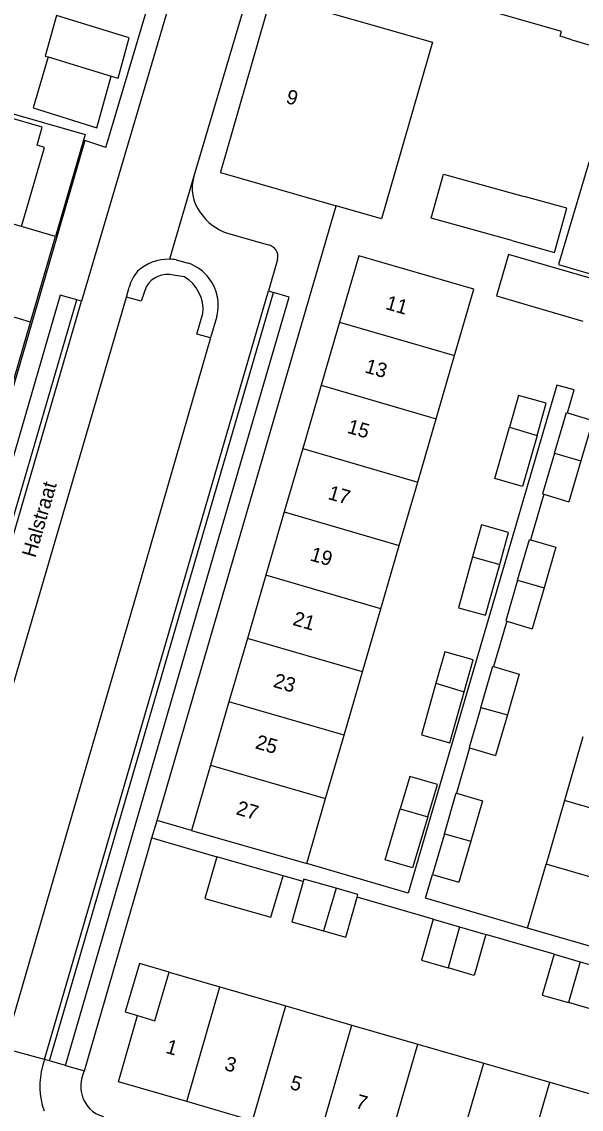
# Model space of a CAD drawing. Extents: x 194485 to 197793, y 468269 to 470822.
# Drawn here: x 194978.2 to 195024.7, y 469839.8 to 469930.1 of the extents above; entities that cross this region are included whole.
import ezdxf

# ---------------------------------------------------------------- set-up
doc = ezdxf.new("R2010")
doc.units = 0
for name, color, linetype in [('BGT grensvlak gebouwinstallatie plus 1', 7, 'Continuous'), ('BGT grensvlak ondersteunend wegdeel', 7, 'Continuous'), ('BGT grensvlak pand op maaiveld', 7, 'Continuous'), ('BGT grensvlak pand op maaiveld LR', 7, 'Continuous'), ('BGT grensvlak wegdeel', 7, 'Continuous'), ('BGT tekst huisnummerreeks', 7, 'Continuous'), ('BGT tekst openbare ruimte label weg', 7, 'Continuous'), ('GEM grensvlak WOZ_BRK percelen', 7, 'Continuous')]:
    doc.layers.add(name, color=color, linetype=linetype)

msp = doc.modelspace()

# ---------------------------------------------------------------- linework, layer by layer
at = {"layer": 'BGT grensvlak gebouwinstallatie plus 1'}
for points in [[(194985.646, 469925.618), (194986.227, 469925.441), (194987.159, 469928.814), (194981.124, 469930.658), (194980.191, 469927.277), (194980.435, 469927.21)], [(195029.188, 469917.299), (195025.31, 469918.449), (195022.793, 469909.966), (195026.751, 469908.792)], [(194990.48, 469851.153), (194987.997, 469851.872), (194986.814, 469847.861), (194987.854, 469847.554)]]:
    msp.add_lwpolyline(points, dxfattribs=at)
at = {"layer": 'BGT grensvlak ondersteunend wegdeel'}
msp.add_line((194991.712, 469908.945), (194990.822, 469909.082), dxfattribs=at)
for points in [[(194988.567, 469908.118), (194988.161, 469906.906), (194986.926, 469907.26)], [(194993.912, 469903.868), (194992.78, 469904.175), (194993.272, 469905.882)]]:
    msp.add_lwpolyline(points, dxfattribs=at)
for centre, radius, start, end in [((194990.343, 469907.082), 2.056, 76.53443, 149.75845), ((194990.137, 469906.214), 3.153, 353.95828, 60.02163)]:
    msp.add_arc(centre, radius, start, end, dxfattribs=at)
at = {"layer": 'BGT grensvlak pand op maaiveld'}
for p, q in [((195023.89, 469928.648), (195022.929, 469928.929)), ((194980.435, 469927.21), (194985.646, 469925.618)), ((195004.625, 469905.184), (195003.094, 469899.923)), ((195012.637, 469897.15), (195014.166, 469902.412)), ((195003.094, 469899.923), (195001.563, 469894.66)), ((195023.547, 469897.627), (195025.638, 469897.003)), ((195011.108, 469891.888), (195012.637, 469897.15)), ((195025.638, 469897.003), (195024.663, 469893.659)), ((195001.563, 469894.66), (195000.033, 469889.399)), ((195024.663, 469893.659), (195023.667, 469890.24)), ((195009.579, 469886.626), (195011.108, 469891.888)), ((195021.571, 469890.866), (195023.667, 469890.24)), ((195000.033, 469889.399), (194998.502, 469884.137)), ((195008.049, 469881.363), (195009.579, 469886.626)), ((195020.469, 469887.095), (195022.578, 469886.465)), ((195022.578, 469886.465), (195021.602, 469883.101)), ((194998.502, 469884.137), (194996.971, 469878.875)), ((195021.602, 469883.101), (195020.615, 469879.7)), ((195006.52, 469876.101), (195008.049, 469881.363)), ((195018.493, 469880.334), (195020.615, 469879.7)), ((194996.971, 469878.875), (194995.44, 469873.613)), ((195017.392, 469876.567), (195019.533, 469875.928)), ((195004.991, 469870.839), (195006.52, 469876.101)), ((195019.533, 469875.928), (195018.555, 469872.551)), ((194995.44, 469873.613), (194993.909, 469868.352)), ((195018.555, 469872.551), (195017.573, 469869.161)), ((195003.462, 469865.576), (195004.991, 469870.839)), ((195024.815, 469870.706), (195023.288, 469865.423)), ((195015.416, 469869.805), (195017.573, 469869.161)), ((194993.909, 469868.352), (194992.328, 469862.916)), ((195001.9, 469860.2), (195003.462, 469865.576)), ((195014.317, 469866.045), (195016.49, 469865.396)), ((195016.49, 469865.396), (195015.52, 469862.038)), ((195023.288, 469865.423), (195021.76, 469860.139)), ((194992.328, 469862.916), (195001.9, 469860.2)), ((195013.321, 469862.664), (195012.345, 469859.285)), ((195015.52, 469862.038), (195014.535, 469858.631)), ((194999.928, 469859.169), (194994.438, 469860.739)), ((195020.219, 469854.812), (195021.76, 469860.139)), ((195012.345, 469859.285), (195014.535, 469858.631)), ((195012.398, 469855.554), (195014.58, 469854.914)), ((195014.58, 469854.914), (195016.758, 469854.275)), ((195029.762, 469852.042), (195020.219, 469854.812)), ((195022.423, 469852.656), (195024.603, 469852.025)), ((195024.603, 469852.025), (195026.788, 469851.392)), ((194990.48, 469851.153), (194994.69, 469849.934)), ((194994.69, 469849.934), (195000.166, 469848.349)), ((195025.811, 469847.989), (195023.617, 469848.624)), ((195000.166, 469848.349), (195005.641, 469846.765)), ((195005.641, 469846.765), (195011.117, 469845.18)), ((195011.117, 469845.18), (195016.591, 469843.595)), ((195016.591, 469843.595), (195022.067, 469842.01)), ((194997.401, 469838.81), (194991.926, 469840.398))]:
    msp.add_line(p, q, dxfattribs=at)
for points in [[(195023.89, 469928.648), (195026.554, 469927.87), (195027.812, 469932.365), (195026.619, 469932.715), (195027.072, 469934.188), (195027.224, 469934.162), (195029.905, 469943.468), (195027.368, 469944.22), (195027.524, 469944.944), (195020.571, 469947.029), (195019.214, 469942.648)], [(195022.929, 469928.929), (195023.046, 469929.326), (195016.192, 469931.29), (195017.799, 469936.881), (195015.113, 469937.735), (195016.736, 469943.416)], [(194998.935, 469932.299), (194994.729, 469917.628), (194994.724, 469917.611), (195004.348, 469914.838)], [(194998.935, 469932.299), (195012.325, 469928.437), (195008.105, 469913.756), (195004.348, 469914.838)], [(194980.435, 469927.21), (194979.196, 469922.971), (194984.457, 469921.313), (194985.646, 469925.618)], [(194978.226, 469913.118), (194980.135, 469919.698), (194979.507, 469919.882), (194979.93, 469921.372), (194972.578, 469923.51), (194971.329, 469919.222)], [(195018.919, 469911.951), (195012.225, 469913.806), (195013.241, 469917.473), (195019.935, 469915.618)], [(195018.919, 469911.951), (195022.46, 469910.97), (195023.476, 469914.638), (195019.935, 469915.618)], [(195025.811, 469908.71), (195018.643, 469910.802), (195017.65, 469907.372), (195024.828, 469905.258)], [(195014.166, 469902.412), (195015.768, 469907.926), (195006.226, 469910.688), (195004.625, 469905.184)], [(195021.014, 469895.765), (195021.772, 469898.437), (195019.47, 469899.089), (195018.719, 469896.441)], [(195022.466, 469894.289), (195023.448, 469897.657), (195023.547, 469897.627)], [(195021.014, 469895.765), (195019.813, 469891.528), (195017.511, 469892.181), (195018.719, 469896.441)], [(195022.466, 469894.289), (195021.477, 469890.894), (195021.571, 469890.866)], [(195017.913, 469885.029), (195018.658, 469887.701), (195016.407, 469888.328), (195015.669, 469885.679)], [(195019.402, 469883.722), (195020.388, 469887.119), (195020.469, 469887.095)], [(195015.669, 469885.679), (195014.487, 469881.437), (195016.738, 469880.81), (195017.913, 469885.029)], [(195019.402, 469883.722), (195018.425, 469880.354), (195018.493, 469880.334)], [(195014.969, 469874.451), (195015.721, 469877.124), (195013.355, 469877.79), (195012.615, 469875.16)], [(195016.353, 469873.164), (195017.343, 469876.582), (195017.392, 469876.567)], [(195012.615, 469875.16), (195011.411, 469870.881), (195013.777, 469870.215), (195014.969, 469874.451)], [(195016.353, 469873.164), (195015.383, 469869.815), (195015.416, 469869.805)], [(195011.94, 469864.059), (195012.74, 469866.745), (195010.463, 469867.423), (195009.663, 469864.739)], [(195013.321, 469862.664), (195014.3, 469866.05), (195014.317, 469866.045)], [(195011.94, 469864.059), (195010.675, 469859.815), (195008.398, 469860.494), (195009.663, 469864.739)], [(194994.438, 469860.739), (194993.421, 469857.289), (194998.915, 469855.732), (194999.928, 469859.169)], [(195001.594, 469858.7), (195000.649, 469855.343), (195003.288, 469854.6)], [(195004.33, 469858.134), (195001.647, 469858.889), (195001.594, 469858.7)], [(195006.083, 469857.388), (195006.149, 469857.622), (195004.33, 469858.134)], [(195003.288, 469854.6), (195005.151, 469854.076), (195006.083, 469857.388)], [(195012.398, 469855.554), (195011.428, 469852.162), (195013.625, 469851.517)], [(195016.758, 469854.275), (195015.788, 469850.883), (195013.625, 469851.517)], [(195022.423, 469852.656), (195021.446, 469849.253), (195023.617, 469848.624)], [(194987.854, 469847.554), (194989.289, 469847.115), (194990.48, 469851.153)], [(194991.926, 469840.398), (194986.261, 469842.041), (194987.854, 469847.554)], [(195022.067, 469842.01), (195027.734, 469840.37), (195024.965, 469830.815), (195019.298, 469832.459)]]:
    msp.add_lwpolyline(points, dxfattribs=at)
at = {"layer": 'BGT grensvlak pand op maaiveld LR'}
for p, q in [((195004.625, 469905.184), (195014.166, 469902.412)), ((195003.094, 469899.923), (195012.637, 469897.15)), ((195018.719, 469896.441), (195021.014, 469895.765)), ((195001.563, 469894.66), (195011.108, 469891.888)), ((195022.466, 469894.289), (195024.663, 469893.659)), ((195000.033, 469889.399), (195009.579, 469886.626)), ((195015.669, 469885.679), (195017.913, 469885.029)), ((195008.049, 469881.363), (194998.502, 469884.137)), ((195019.402, 469883.722), (195021.602, 469883.101)), ((195006.52, 469876.101), (194996.971, 469878.875)), ((195012.615, 469875.16), (195014.969, 469874.451)), ((195004.991, 469870.839), (194995.44, 469873.613)), ((195016.353, 469873.164), (195018.555, 469872.551)), ((194993.909, 469868.352), (195003.462, 469865.576)), ((195009.663, 469864.739), (195011.94, 469864.059)), ((195032.835, 469862.656), (195023.288, 469865.423)), ((195013.321, 469862.664), (195015.52, 469862.038)), ((195031.305, 469857.372), (195021.76, 469860.139)), ((195004.33, 469858.134), (195003.288, 469854.6)), ((195014.58, 469854.914), (195013.625, 469851.517)), ((195024.603, 469852.025), (195023.617, 469848.624)), ((194991.926, 469840.398), (194994.69, 469849.934)), ((194997.401, 469838.81), (195000.166, 469848.349)), ((195002.875, 469837.222), (195005.641, 469846.765)), ((195008.35, 469835.634), (195011.117, 469845.18)), ((195013.824, 469834.046), (195016.591, 469843.595)), ((195019.298, 469832.459), (195022.067, 469842.01))]:
    msp.add_line(p, q, dxfattribs=at)
at = {"layer": 'BGT grensvlak wegdeel'}
for p, q in [((194985.223, 469919.688), (194994.313, 469950.354)), ((195001.685, 469948.344), (194992.524, 469917.292)), ((194992.524, 469917.292), (194990.491, 469910.401)), ((194989.467, 469863.749), (195004.348, 469914.838)), ((194995.305, 469912.559), (194998.687, 469911.591)), ((194991.057, 469910.346), (194992.044, 469910.085)), ((194999.468, 469910.38), (194998.733, 469907.766)), ((194986.926, 469907.26), (194987.162, 469908.071)), ((194980.136, 469843.887), (194998.733, 469907.766)), ((194980.54, 469843.774), (194999.135, 469907.644)), ((194998.733, 469907.766), (194999.135, 469907.644)), ((194965.69, 469848.353), (194982.796, 469907.031)), ((194966.095, 469848.242), (194983.2, 469906.915)), ((194983.2, 469906.915), (194982.796, 469907.031)), ((194994.421, 469905.633), (194993.912, 469903.868)), ((195021.571, 469890.866), (195020.469, 469887.095)), ((195018.493, 469880.334), (195017.392, 469876.567)), ((195015.416, 469869.805), (195014.317, 469866.045)), ((194989.047, 469862.309), (194989.467, 469863.749)), ((194992.328, 469862.916), (194989.467, 469863.749)), ((194988.704, 469861.131), (194989.047, 469862.309)), ((194989.047, 469862.309), (194994.438, 469860.739)), ((194983.436, 469842.961), (194988.704, 469861.131)), ((195001.594, 469858.7), (194999.928, 469859.169)), ((195012.398, 469855.554), (195006.083, 469857.388)), ((195022.423, 469852.656), (195016.758, 469854.275)), ((194980.136, 469843.887), (194976.785, 469844.826)), ((194980.136, 469843.887), (194979.97, 469843.345)), ((194980.54, 469843.774), (194980.136, 469843.887)), ((194981.874, 469843.4), (194980.54, 469843.774)), ((194981.874, 469843.4), (194983.436, 469842.961))]:
    msp.add_line(p, q, dxfattribs=at)
for points in [[(194995.858, 469949.841), (194995.724, 469949.4), (194983.2, 469906.915)], [(194985.223, 469919.688), (194983.46, 469920.256), (194971.819, 469880.239), (194962.796, 469849.172)], [(194982.796, 469907.031), (194981.437, 469907.422), (194972.884, 469878.006), (194964.374, 469848.712)], [(194969.485, 469847.316), (194977.147, 469873.702), (194986.926, 469907.26)], [(194981.874, 469843.4), (194993.919, 469884.97), (195000.446, 469907.247), (194999.135, 469907.644)], [(194993.912, 469903.868), (194987.488, 469881.617), (194982.376, 469864.091), (194976.785, 469844.826)], [(195023.547, 469897.627), (195024.107, 469899.543), (195022.661, 469899.944), (195010.322, 469857.723), (195001.9, 469860.2)], [(195020.219, 469854.812), (195011.761, 469857.3), (195012.345, 469859.285)]]:
    msp.add_lwpolyline(points, dxfattribs=at)
for centre, radius, start, end in [((194995.877, 469916.328), 3.489, 163.95449, 216.32233), ((194996.873, 469916.946), 4.659, 215.19047, 250.32818), ((194998.532, 469910.633), 0.97, 344.85446, 80.78322), ((194990.412, 469906.64), 3.761, 88.79838, 132.8509), ((194990.411, 469906.633), 3.769, 80.12287, 88.77676), ((194990.828, 469906.577), 3.713, 36.81552, 70.87793), ((194990.029, 469907.42), 2.94, 137.71264, 167.20534), ((194990.828, 469906.574), 3.714, 345.3216, 36.85287), ((194985.736, 469841.668), 6.005, 163.78606, 199.73872), ((194985.98, 469841.697), 2.841, 153.58877, 160.10721), ((194985.902, 469841.701), 2.766, 159.63156, 194.15207), ((194985.651, 469841.567), 2.491, 192.56707, 255.53311)]:
    msp.add_arc(centre, radius, start, end, dxfattribs=at)
at = {"layer": 'GEM grensvlak WOZ_BRK percelen'}
for p, q in [((194981.036, 469912.303), (194961.373, 469918.007)), ((194978.972, 469905.18), (194981.036, 469912.303)), ((194978.972, 469905.18), (194959.343, 469910.974)), ((194977.031, 469898.479), (194978.972, 469905.18))]:
    msp.add_line(p, q, dxfattribs=at)
msp.add_lwpolyline([(194961.373, 469918.007), (194963.8, 469926.417), (194983.489, 469920.771), (194981.036, 469912.303)], dxfattribs=at)

# ---------------------------------------------------------------- texts
at = {"layer": 'BGT tekst huisnummerreeks'}
for s, rotation, p in [('9', 344, (195000.099, 469923.402)), ('11', 343.8, (195008.364, 469906.279)), ('13', 343.8, (195006.646, 469901.011)), ('15', 343.8, (195005.18, 469895.99)), ('17', 343.8, (195003.585, 469890.489)), ('19', 343.8, (195002.099, 469885.384)), ('21', 343.8, (195000.662, 469880.025)), ('23', 343.8, (194999.043, 469874.876)), ('25', 343.8, (194997.553, 469869.773)), ('27', 343.8, (194995.961, 469864.286)), ('1', 343.8, (194990.112, 469844.464)), ('3', 343.8, (194994.985, 469843.051)), ('5', 343.8, (195000.427, 469841.473)), ('7', 343.8, (195005.867, 469839.894))]:
    msp.add_text(s, height=1.2, rotation=rotation, dxfattribs=at).set_placement(p)
at = {"layer": 'BGT tekst openbare ruimte label weg'}
msp.add_text('Halstraat', height=1.2, rotation=73.8, dxfattribs=at).set_placement((194979.362, 469885.539))

doc.saveas('drawing.dxf')
